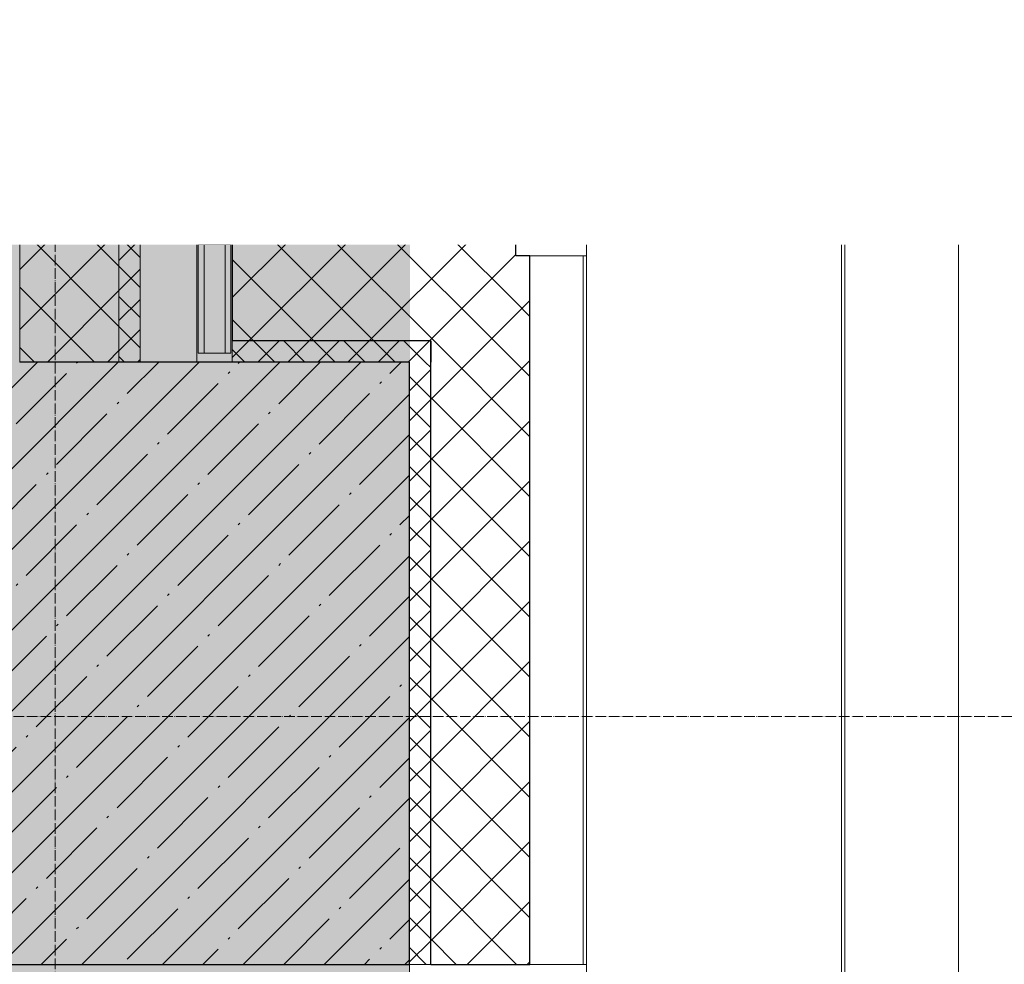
# Model space of a CAD drawing. Header units: millimetres. Extents: x -542966 to 178656, y -69521 to 267189.
# Tile 285 of 388: x -155353 to -153963, y 235686 to 237020. Entities that reach past the tile are written whole.
import ezdxf
from ezdxf import colors
from ezdxf.entities.mleader import LeaderData, LeaderLine
from ezdxf.math import Vec2, Vec3

# ---------------------------------------------------------------- set-up
doc = ezdxf.new("R2010")
doc.units = ezdxf.units.MM
doc.linetypes.add('-D1d1-15x02', pattern=[19, 15, -2, 0, -2])
doc.linetypes.add('DASHDOT', pattern=[25.4, 12.7, -6.35, 0, -6.35])
for name, color, linetype, lineweight in [('_0', 7, 'Continuous', 13), ('A-COLS', 7, 'Continuous', 5), ('A-DETL-GENF', 7, 'Continuous', 5), ('A-GLAZ-CURT', 8, 'Continuous', 5), ('A-GLAZ-CWMG', 8, 'Continuous', 5), ('A-WALL', 7, 'Continuous', 5), ('A-WALL-FNSH', 8, 'Continuous', 5), ('dim_pot', 183, 'Continuous', 9), ('dim_razv', 93, 'DASHDOT', 9), ('S-COLS', 7, 'Continuous', 5), ('S-GRID', 7, 'Continuous', 5), ('Ограждение', 7, 'Continuous', 5), ('Поручни', 7, 'Continuous', 5)]:
    doc.layers.add(name, color=color, linetype=linetype, lineweight=lineweight)
doc.styles.add('In tre', font='isocpeur.ttf', dxfattribs={"width": 0.8, "oblique": 10})
pattern_1 = [(45, (0, 0), (-42.42641, 42.42641), []), (135, (0, 0), (-42.42641, -42.42641), [])]
pattern_2 = [(45, (0, 0), (-21.213203, 21.213203), []), (135, (0, 0), (-21.213203, -21.213203), [])]

# ---------------------------------------------------------------- blocks, each defined once
blk = doc.blocks.new('System Panel - A_PAN_Glass-4846434-50_AS_M_L19')
at = {"layer": 'A-GLAZ-CURT'}
for p, q in [((1435, 55), (-1435, 55)), ((-1435, 55), (-1435, 0)), ((-1435, 0), (1435, 0))]:
    blk.add_line(p, q, dxfattribs=at)
blk = doc.blocks.new('Quad Corner Mullion - Q_0_100_-50-4777643-50_AS_M_L19')
at = {"layer": 'A-GLAZ-CWMG', "lineweight": 9}
for p, q in [((0, 100), (-100, 100)), ((-100, 100), (-100, 0)), ((0, 0), (0, 100)), ((-100, 0), (0, 0))]:
    blk.add_line(p, q, dxfattribs=at)
blk = doc.blocks.new('Rectangular Mullion - 50Wx250H-V1-50_AS_M_L19')
at = {"layer": 'A-DETL-GENF'}
for p, q in [((-25, 65.2), (-25, 250)), ((-25, 250), (0, 250)), ((-23, 237.3), (0, 237.3)), ((-23, 237.3), (-23, 73.6)), ((-14.9, 84), (-14.9, 237.3)), ((25, 250), (0, 250)), ((23, 237.3), (0, 237.3)), ((14.9, 84), (14.9, 237.3)), ((23, 237.3), (23, 73.6)), ((25, 65.2), (25, 250)), ((0, 84), (-23, 84)), ((0, 84), (23, 84)), ((-0.5, 73.6), (-23, 73.6)), ((-14, 71.3), (-14, 65.2)), ((-10, 71.3), (-14, 71.3)), ((-10, 53), (-10, 71.3)), ((0.5, 73.6), (23, 73.6)), ((10, 71.3), (14, 71.3)), ((10, 53), (10, 71.3)), ((14, 71.3), (14, 65.2)), ((-14, 65.2), (-25, 65.2)), ((-7, 65.2), (-5.9, 67.3)), ((-7, 65.2), (-7, 54.7)), ((-4.1, 67.3), (-5.9, 67.3)), ((-4.1, 67.3), (-2.9, 65.1)), ((-2.9, 65.1), (-2.9, 54.6)), ((4.1, 67.3), (2.9, 65.1)), ((2.9, 65.1), (2.9, 54.6)), ((4.1, 67.3), (5.9, 67.3)), ((7, 65.2), (5.9, 67.3)), ((7, 65.2), (7, 54.7)), ((14, 65.2), (25, 65.2)), ((-8.7, 53), (-10, 53)), ((-10, 53), (-10, 17)), ((-8.7, 53), (-7, 54.7)), ((-1.3, 53), (-2.9, 54.6)), ((0, 53), (-1.3, 53)), ((0, 53), (1.3, 53)), ((1.3, 53), (2.9, 54.6)), ((8.7, 53), (7, 54.7)), ((8.7, 53), (10, 53)), ((10, 53), (10, 17)), ((-8.5, 23), (-1.5, 30)), ((-1.5, 30), (0, 30)), ((1.5, 30), (0, 30)), ((8.5, 23), (1.5, 30)), ((-23.8, 14.6), (-25, 14.2)), ((-25, 0), (-25, 14.2)), ((-22.3, 17), (-23.8, 17)), ((-23.8, 17), (-23.8, 14.6)), ((-22.5, 10.6), (-23.8, 14.6)), ((-22.3, 17), (-22.3, 16)), ((-22.3, 16), (-21.3, 16)), ((-19, 17.6), (-21.3, 16)), ((-18.4, 16.6), (-19, 17.6)), ((-7.4, 16.6), (-18.4, 16.6)), ((-12.2, 9), (-12.2, 14.8)), ((-12.2, 14.8), (0, 14.8)), ((-10, 17), (-7.5, 17)), ((-8.5, 18.5), (-8.5, 23)), ((-7.5, 18.5), (-8.5, 18.5)), ((-7.5, 17), (-7.5, 18.5)), ((-7.4, 18), (-7.4, 16.6)), ((-2.6, 18), (-7.4, 18)), ((-2.6, 18), (-2.6, 16.8)), ((-2.6, 16.8), (0, 16.8)), ((2.6, 16.8), (0, 16.8)), ((0, 14.8), (0, 16.8)), ((0, 14.8), (0, 16.8)), ((12.2, 14.8), (0, 14.8)), ((2.6, 18), (2.6, 16.8)), ((2.6, 18), (7.4, 18)), ((7.4, 18), (7.4, 16.6)), ((7.4, 16.6), (18.4, 16.6)), ((7.5, 18.5), (8.5, 18.5)), ((7.5, 17), (7.5, 18.5)), ((10, 17), (7.5, 17)), ((8.5, 18.5), (8.5, 23)), ((12.2, 9), (12.2, 14.8)), ((18.4, 16.6), (19, 17.6)), ((19, 17.6), (21.3, 16)), ((22.3, 16), (21.3, 16)), ((22.3, 17), (22.3, 16)), ((22.3, 17), (23.8, 17)), ((22.5, 10.6), (23.8, 14.6)), ((23.8, 17), (23.8, 14.6)), ((23.8, 14.6), (25, 14.2)), ((25, 0), (25, 14.2)), ((-22.5, 10.6), (-23.7, 9.9)), ((-23.7, 1.3), (-23.7, 9.9)), ((-23.7, 1.3), (-11.8, 1.3)), ((-23.2, 10.2), (-22.5, 8)), ((-22.5, 8), (-22.5, 4.5)), ((-21.3, 4.5), (-22.5, 4.5)), ((-21.3, 4.5), (-21.3, 6.5)), ((-21.3, 6.5), (-14.2, 6.5)), ((-14.2, 6.5), (-14.2, 4.5)), ((-13.2, 4.5), (-14.2, 4.5)), ((-13.2, 4.5), (-12.2, 7.2)), ((-12.7, 7.6), (-11.3, 11.4)), ((-12.7, 7.6), (-11.8, 6.9)), ((-11.8, 1.3), (-11.8, 6.9)), ((-10.5, 11.2), (-11.3, 11.4)), ((-10.5, 1.5), (-10.5, 11.2)), ((-4.8, 1.5), (-10.5, 1.5)), ((0, 8), (-4.8, 8)), ((-4.8, 1.5), (-4.8, 8)), ((0, 0), (0, 8)), ((0, 8), (4.8, 8)), ((0, 0), (0, 8)), ((4.8, 1.5), (4.8, 8)), ((4.8, 1.5), (10.5, 1.5)), ((10.5, 11.2), (11.3, 11.4)), ((10.5, 1.5), (10.5, 11.2)), ((12.7, 7.6), (11.3, 11.4)), ((12.7, 7.6), (11.8, 6.9)), ((11.8, 1.3), (11.8, 6.9)), ((23.7, 1.3), (11.8, 1.3)), ((13.2, 4.5), (12.2, 7.2)), ((13.2, 4.5), (14.2, 4.5)), ((21.3, 6.5), (14.2, 6.5)), ((14.2, 6.5), (14.2, 4.5)), ((21.3, 4.5), (21.3, 6.5)), ((21.3, 4.5), (22.5, 4.5)), ((22.5, 10.6), (23.7, 9.9)), ((23.2, 10.2), (22.5, 8)), ((22.5, 8), (22.5, 4.5)), ((23.7, 1.3), (23.7, 9.9)), ((-25, 0), (0, 0)), ((25, 0), (0, 0))]:
    blk.add_line(p, q, dxfattribs=at)
for centre, start, end in [((-0.5, 73.1), 360, 90), ((0.5, 73.1), 90, 180)]:
    blk.add_arc(centre, 0.5, start, end, dxfattribs=at)
blk = doc.blocks.new('Rectangular Mullion - R_StandardFrame_50Wx250H-3047894-50_AS_M_L19')
at = {"layer": 'A-GLAZ-CWMG', "lineweight": 9}
for p, q in [((0, 250), (-50, 250)), ((-50, 250), (-50, 0)), ((0, 0), (0, 250)), ((-50, 0), (0, 0))]:
    blk.add_line(p, q, dxfattribs=at)
blk = doc.blocks.new('Rectangular Mullion - R_InvisibleFrame_50Wx250H-3513679-50_AS_M_L19')
at = {"layer": 'A-GLAZ-CWMG'}
for p, q in [((36900, 11450), (36900, 14320)), ((37090, 11450), (37090, 14320))]:
    blk.add_line(p, q, dxfattribs=at)
blk = doc.blocks.new('Ограждение - Ограждение-4621983-50_AS_M_L19')
at = {"layer": 'Поручни'}
for p in [(38250.3, 11350), (38275, -1325)]:
    blk.add_line(p, (38275, 11350), dxfattribs=at)
blk = doc.blocks.new('Rectangular Mullion - R_StandardFrame_50Wx250H-4665291-50_AS_M_L19')
at = {"layer": 'A-GLAZ-CWMG', "lineweight": 9}
for p, q in [((0, 250), (-50, 250)), ((-50, 250), (-50, 84)), ((0, 0), (0, 250)), ((-50, 17), (-50, 0)), ((-50, 0), (0, 0))]:
    blk.add_line(p, q, dxfattribs=at)
blk = doc.blocks.new('Rectangular Mullion - R_StandardFrame_50Wx250H-4754384-50_AS_M_L19')
at = {"layer": 'A-GLAZ-CWMG', "lineweight": 9}
for p, q in [((0, 0), (-50, 0)), ((-50, 0), (-50, -250)), ((0, -250), (0, 0)), ((-50, -250), (0, -250))]:
    blk.add_line(p, q, dxfattribs=at)
blk = doc.blocks.new('RST_AR_KMN_R22_B3_FCD_rvt-1-50_AS_M_L19')
at = {"layer": 'A-WALL'}
h = blk.add_hatch(dxfattribs=at)
h.set_pattern_fill('FP_7', color=256, style=0, pattern_type=2)
h.set_pattern_definition(pattern_1)
h.paths.add_polyline_path([(37040, 11150), (37040, 11400), (36900, 11400), (36900, 11150)])
h.paths.add_polyline_path([(36900, 14700), (37040, 14700), (37040, 14950), (36900, 14950), (36900, 14793)])
h = blk.add_hatch(dxfattribs=at)
h.set_pattern_fill('FP_6', color=256, style=0, pattern_type=2)
h.set_pattern_definition(pattern_2)
h.paths.add_polyline_path([(37070, 11150), (37070, 11400), (37040, 11400), (37040, 11150)])
h.paths.add_polyline_path([(37070, 14700), (37070, 14950), (37040, 14950), (37040, 14700)])
at = {"layer": 'A-WALL', "true_color": 0xeff9fa}
blk.add_hatch(color=7, dxfattribs=at).paths.add_polyline_path([(37600, 11345), (37600, 11400), (37200, 11400), (37200, 11345)])
at = {"layer": 'A-WALL'}
h = blk.add_hatch(dxfattribs=at)
h.set_pattern_fill('FP_7', color=256, style=0, pattern_type=2)
h.set_pattern_definition(pattern_1)
h.paths.add_polyline_path([(37200, 11180), (37600, 11180), (37600, 11320), (37200, 11320)])
h = blk.add_hatch(dxfattribs=at)
h.set_pattern_fill('FP_7', color=256, style=0, pattern_type=2)
h.set_pattern_definition(pattern_1)
h.paths.add_polyline_path([(37620, 10300), (37620, 11300), (37600, 11300), (37600, 11180), (37480, 11180), (37480, 10300)])
h = blk.add_hatch(dxfattribs=at)
h.set_pattern_fill('FP_6', color=256, style=0, pattern_type=2)
h.set_pattern_definition(pattern_2)
h.paths.add_polyline_path([(37450, 11150), (37480, 11150), (37480, 11180), (37200, 11180), (37200, 11150)])
h = blk.add_hatch(dxfattribs=at)
h.set_pattern_fill('FP_6', color=256, style=0, pattern_type=2)
h.set_pattern_definition(pattern_2)
h.paths.add_polyline_path([(37480, 10300), (37480, 11150), (37450, 11150), (37450, 10300), (37473.4, 10300)])
at = {"layer": 'A-COLS', "lineweight": 18}
for p, q in [((38059.6, 11400), (37700, 11400)), ((37700, 11400), (37700, 11395)), ((37700, 11395), (38059.6, 11395)), ((38059.6, 11395), (38059.6, 11400)), ((38064.6, 11400), (38059.6, 11400)), ((38059.6, 11400), (38059.6, 10275)), ((38064.6, 10275), (38064.6, 11400))]:
    blk.add_line(p, q, dxfattribs=at)
at = {"layer": 'A-COLS'}
blk.add_line((38200.6, 11400), (38064.6, 11400), dxfattribs=at)
at = {"layer": 'A-WALL'}
for p, q in [((36900, 11400), (36900, 11150)), ((37040, 11400), (36900, 11400)), ((37070, 11400), (37040, 11400)), ((37040, 11150), (37040, 11400)), ((37070, 11150), (37070, 11400)), ((37200, 11345), (37200, 11320)), ((37600, 11345), (37200, 11345)), ((37600, 11320), (37600, 11345)), ((37695, 11300), (37620, 11300)), ((37695, 10300), (37695, 11300)), ((37200, 11180), (37200, 11150)), ((36900, 11150), (37040, 11150)), ((37040, 11150), (37070, 11150)), ((37200, 11150), (37450, 11150)), ((37450, 11150), (37450, 10300)), ((37450, 10300), (37480, 10300)), ((37620, 10300), (37695, 10300))]:
    blk.add_line(p, q, dxfattribs=at)
at = {"layer": 'A-WALL', "lineweight": 25}
for p, q in [((37200, 11320), (37200, 11180)), ((37600, 11320), (37200, 11320)), ((37600, 11300), (37600, 11320)), ((37620, 11300), (37600, 11300)), ((37620, 10300), (37620, 11300)), ((37480, 11180), (37200, 11180)), ((37480, 11150), (37480, 11180)), ((37480, 11180), (37480, 11150)), ((37480, 10300), (37480, 11150)), ((37480, 10300), (37620, 10300))]:
    blk.add_line(p, q, dxfattribs=at)
at = {"layer": 'A-WALL-FNSH'}
for p, q in [((37600, 11400), (37200, 11400)), ((37200, 11400), (37200, 11345)), ((37600, 11345), (37600, 11400)), ((37700, 11300), (37695, 11300)), ((37700, 10300), (37700, 11300)), ((37695, 10300), (37700, 10300))]:
    blk.add_line(p, q, dxfattribs=at)
at = {"layer": 'A-GLAZ-CURT', "lineweight": 5, "rotation": 89.99999999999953}
blk.add_blockref('System Panel - A_PAN_Glass-4846434-50_AS_M_L19', (37150, 12885), dxfattribs=at)
at = {"layer": 'A-GLAZ-CWMG', "lineweight": 5}
blk.add_blockref('Rectangular Mullion - R_InvisibleFrame_50Wx250H-3513679-50_AS_M_L19', (0, 0), dxfattribs=at)
for name, p, rotation in [('Rectangular Mullion - 50Wx250H-V1-50_AS_M_L19', (37150, 11425), 89.99999999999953), ('Rectangular Mullion - R_StandardFrame_50Wx250H-4754384-50_AS_M_L19', (37150, 11400), 269.9999999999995), ('Rectangular Mullion - R_StandardFrame_50Wx250H-3047894-50_AS_M_L19', (37150, 11400), 180), ('Quad Corner Mullion - Q_0_100_-50-4777643-50_AS_M_L19', (37700, 11400), 89.99999999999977), ('Rectangular Mullion - R_StandardFrame_50Wx250H-4665291-50_AS_M_L19', (37700, 10300), 90.00000000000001)]:
    blk.add_blockref(name, p, dxfattribs=dict(at, rotation=rotation))
at = {"layer": 'A-GLAZ-CWMG', "lineweight": 5, "extrusion": (0, 0, -1), "rotation": 180}
blk.add_blockref('Rectangular Mullion - 50Wx250H-V1-50_AS_M_L19', (-37175, 11400), dxfattribs=at)
at = {"layer": 'Ограждение', "lineweight": 5}
blk.add_blockref('Ограждение - Ограждение-4621983-50_AS_M_L19', (-50, 50), dxfattribs=at)

msp = doc.modelspace()

# ---------------------------------------------------------------- hatches: boundary and pattern name
at = {"layer": '_0', "transparency": 33554534}
h = msp.add_hatch(color=252, dxfattribs=at)
h.dxf.hatch_style = 1
h.paths.add_polyline_path([(-154802.1, 224885.6), (-192753.7, 224885.6), (-192753.7, 254837.2), (-154802.1, 254837.2)])
h.paths.add_polyline_path([(-186502.9, 232136.4), (-186502.9, 235386.4), (-183902.9, 235386.4), (-183902.9, 239436.4), (-179002.9, 239436.4), (-179002.9, 237936.4), (-177402.9, 237936.4), (-177402.9, 244336.4), (-185852.9, 244336.4), (-185852.9, 246136.4), (-186852.9, 246136.4), (-186852.9, 248136.4), (-182952.9, 248136.4), (-182952.9, 246386.4), (-163952.9, 246386.4), (-163952.9, 248136.4), (-160672.9, 248136.4), (-160672.9, 246136.4), (-161752.9, 246136.4), (-161752.9, 244336.4), (-169802.9, 244336.4), (-169802.9, 235386.4), (-161802.9, 235386.4), (-161802.9, 234986.4), (-161302.9, 234986.4), (-161302.9, 232136.4), (-163402.9, 232136.4), (-163402.9, 233336.4), (-183902.9, 233336.4), (-183902.9, 232136.4)], flags=16)
at = {"layer": 'S-COLS'}
h = msp.add_hatch(dxfattribs=at)
h.set_pattern_fill('FP_1', color=256, style=0, pattern_type=2)
h.set_pattern_definition([(45, (-192252.935, 225386.45), (-57.02463, 57.02463), []), (45, (-192195.91, 225386.45), (-57.02463, 57.02463), [100.806, -20.161, 3.353, -16.808])])
h.paths.add_polyline_path([(-155173.8, 235686.4), (-154802.9, 235686.4), (-154802.9, 236536.4), (-155652.9, 236536.4), (-155652.9, 235686.4)])

# ---------------------------------------------------------------- linework, layer by layer
at = {"layer": 'S-COLS', "lineweight": 25}
for p, q in [((-154802.9, 236536.4), (-155352.9, 236536.4)), ((-154802.9, 235686.4), (-154802.9, 236536.4)), ((-155652.9, 235686.4), (-154802.9, 235686.4))]:
    msp.add_line(p, q, dxfattribs=at)
at = {"layer": 'S-GRID', "linetype": '-D1d1-15x02'}
for p, q in [((-155302.9, 222691.8), (-155302.9, 256139.7)), ((-195223.5, 236036.4), (-153326.2, 236036.4))]:
    msp.add_line(p, q, dxfattribs=at)

# ---------------------------------------------------------------- block references
at = {"lineweight": 5}
msp.add_blockref('RST_AR_KMN_R22_B3_FCD_rvt-1-50_AS_M_L19', (-192252.9, 225386.4), dxfattribs=at)

# ---------------------------------------------------------------- next in the draw order: leaders
at = {"layer": 'dim_pot', "color": 0, "linetype": 'ByBlock'}
ml = msp.add_multileader_mtext('Standard', dxfattribs=at)
ml.set_content('Ниша под дымоудаление', style='In tre')
ml.set_leader_properties()
ml.build(insert=Vec2(0, 0))
ml.multileader.update_dxf_attribs({"text_left_attachment_type": 6, "text_right_attachment_type": 6, "dogleg_length": 1, "arrow_head_size": 0, "scale": 50})
ctx = ml.context
ctx.base_point, ctx.scale, ctx.char_height, ctx.arrow_head_size, ctx.landing_gap_size, ctx.plane_origin = Vec3(-178144.1, 232676.4), 50, 200, 0, 4.5, Vec3(-165183.6, 237505.2)
ctx.left_attachment, ctx.right_attachment = 6, 6
notes = []
notes.append((ctx, [(0, (1, 1, 0), (-175649.8, 232676.4), (-1, 0), 50, [(1, [(-174452.9, 236911.4)], 0, [])])]))
ctx.mtext.insert, ctx.mtext.width, ctx.mtext.defined_height, ctx.mtext.flow_direction = Vec3(-178139.6, 232936.4), 2743.59, 636.6, 5
ctx.mtext.has_bg_fill, ctx.mtext.bg_color, ctx.mtext.bg_scale_factor, ctx.mtext.bg_transparency, ctx.mtext.use_window_bg_color = 1, -1027028792, 1.5, 0, 1
for ctx, leaders in notes:
    for number, flags, end, landing, length, lines in leaders:
        leader = LeaderData()
        leader.index, (leader.has_last_leader_line, leader.has_dogleg_vector, leader.attachment_direction) = number, flags
        leader.last_leader_point, leader.dogleg_vector, leader.dogleg_length = Vec3(end), Vec3(landing), length
        for number, points, colour, breaks in lines:
            line = LeaderLine()
            line.index, line.vertices, line.color, line.breaks = number, Vec3.list(points), colors.encode_raw_color(colour), breaks
            leader.lines.append(line)
        ctx.leaders.append(leader)

# ---------------------------------------------------------------- next in the draw order: leaders
at = {"layer": 'dim_razv', "color": 0, "linetype": 'ByBlock'}
ml = msp.add_multileader_mtext('Standard', dxfattribs=at)
ml.set_content('Плитка керамогранитная, настенная', style='In tre')
ml.set_leader_properties()
ml.build(insert=Vec2(0, 0))
ml.multileader.update_dxf_attribs({"text_left_attachment_type": 6, "text_right_attachment_type": 6, "dogleg_length": 1, "arrow_head_size": 0, "scale": 50})
ctx = ml.context
ctx.base_point, ctx.scale, ctx.char_height, ctx.arrow_head_size, ctx.landing_gap_size, ctx.plane_origin = Vec3(-165184.8, 236762.3), 50, 200, 0, 4.5, Vec3(-163369.2, 236434.3)
ctx.left_attachment, ctx.right_attachment = 6, 6
notes = []
notes.append((ctx, [(1, (1, 1, 0), (-165234.8, 236762.3), (1, 0), 50, [(1, [(-165963.3, 235088.7)], 0, [])])]))
ctx.mtext.insert, ctx.mtext.width, ctx.mtext.defined_height, ctx.mtext.flow_direction = Vec3(-165180.3, 237002.3), 3092.716, 696.6, 5
ctx.mtext.has_bg_fill, ctx.mtext.bg_color, ctx.mtext.bg_scale_factor, ctx.mtext.bg_transparency, ctx.mtext.use_window_bg_color = 1, -1027028792, 1.5, 0, 1
for ctx, leaders in notes:
    for number, flags, end, landing, length, lines in leaders:
        leader = LeaderData()
        leader.index, (leader.has_last_leader_line, leader.has_dogleg_vector, leader.attachment_direction) = number, flags
        leader.last_leader_point, leader.dogleg_vector, leader.dogleg_length = Vec3(end), Vec3(landing), length
        for number, points, colour, breaks in lines:
            line = LeaderLine()
            line.index, line.vertices, line.color, line.breaks = number, Vec3.list(points), colors.encode_raw_color(colour), breaks
            leader.lines.append(line)
        ctx.leaders.append(leader)

doc.saveas('drawing.dxf')
